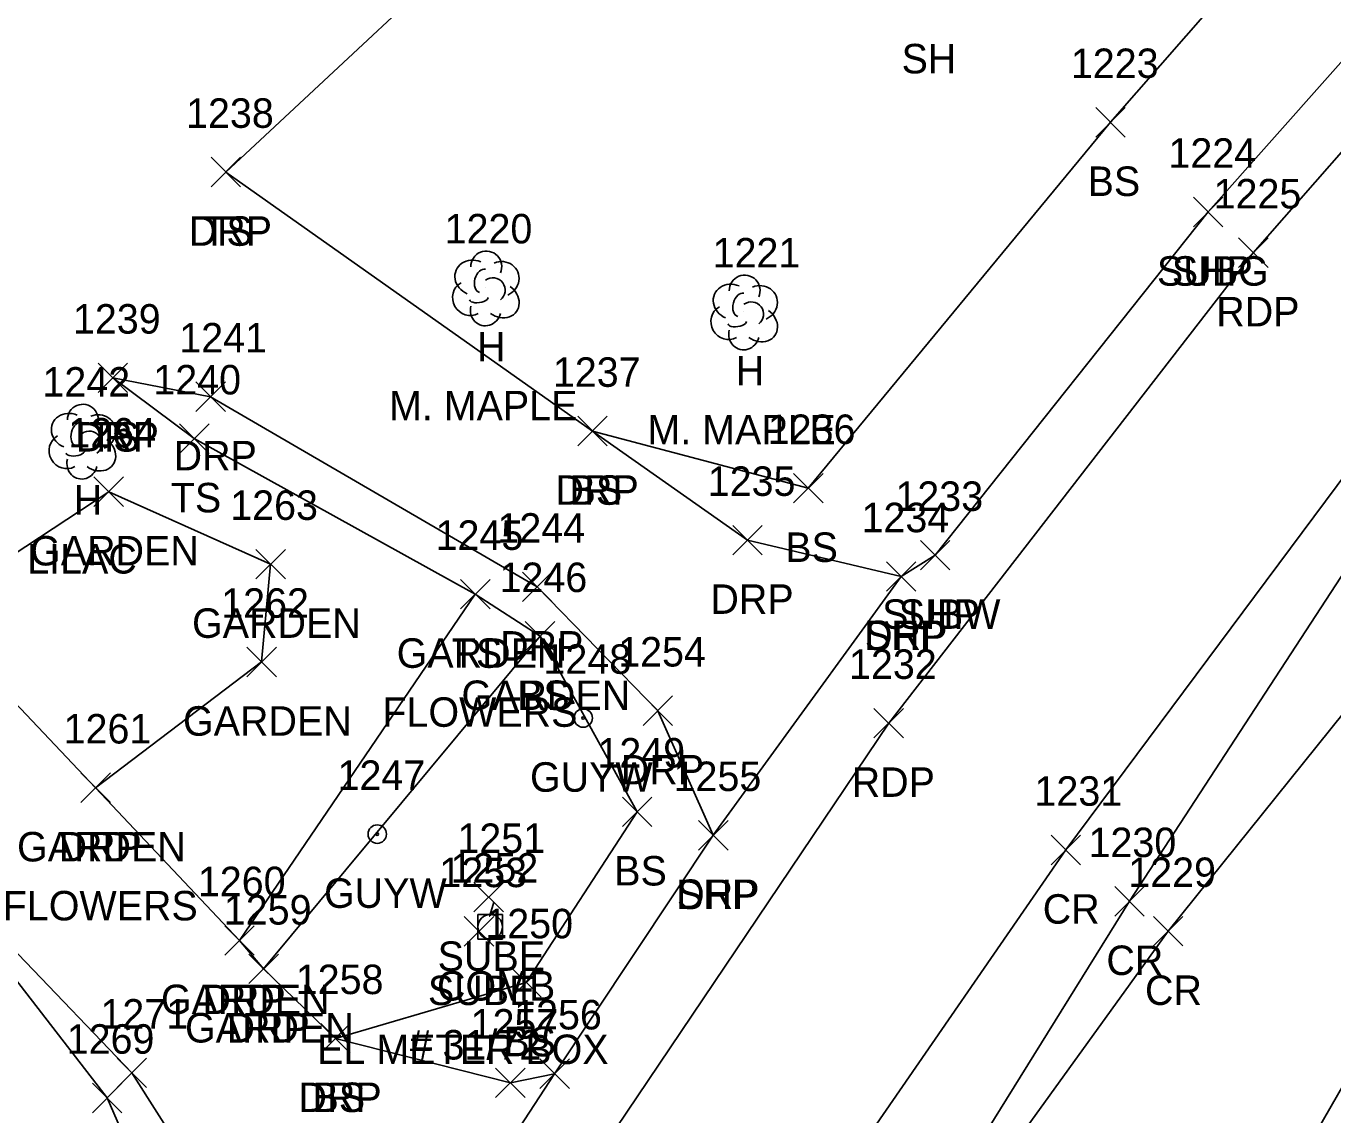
# Model space of a CAD drawing. Extents: x 1462089 to 1464015, y 730534 to 736144.
# Drawn here: x 1463296.3 to 1463384.9, y 735764.3 to 735838.1 of the extents above; entities that cross this region are included whole.
import ezdxf

# ---------------------------------------------------------------- set-up
doc = ezdxf.new("R2010")
doc.units = 0
for name, color, linetype in [('L_A', 7, 'Continuous'), ('L_C', 7, 'Continuous'), ('L_I', 7, 'Continuous'), ('L_TIC', 7, 'Continuous'), ('LAPB', 7, 'Continuous'), ('LELB', 7, 'Continuous'), ('LTD', 7, 'Continuous'), ('P_A', 7, 'Continuous'), ('P_I', 7, 'Continuous'), ('P_TIC', 7, 'Continuous'), ('PET', 7, 'Continuous'), ('PRC', 7, 'Continuous'), ('PSP', 7, 'Continuous'), ('R_A', 7, 'Continuous'), ('R_C', 7, 'Continuous'), ('R_I', 7, 'Continuous'), ('R_TIC', 7, 'Continuous'), ('RDP', 7, 'Continuous'), ('U_A', 7, 'Continuous'), ('U_C', 7, 'Continuous'), ('U_I', 7, 'Continuous'), ('U_TIC', 7, 'Continuous'), ('UP', 7, 'Continuous'), ('UPGW', 7, 'Continuous')]:
    doc.layers.add(name, color=color, linetype=linetype)

msp = doc.modelspace()

# ---------------------------------------------------------------- linework, layer by layer
at = {"layer": 'L_TIC'}
for points in [[(1463368.834, 735830.615), (1463370.834, 735832.615)], [(1463370.834, 735830.615), (1463368.834, 735832.615)], [(1463308.819, 735827.237), (1463310.819, 735829.237)], [(1463310.819, 735827.237), (1463308.819, 735829.237)], [(1463301.153, 735813.279), (1463303.153, 735815.279)], [(1463303.153, 735813.279), (1463301.153, 735815.279)], [(1463333.698, 735809.67), (1463335.698, 735811.67)], [(1463335.698, 735809.67), (1463333.698, 735811.67)], [(1463306.684, 735809.154), (1463308.684, 735811.154)], [(1463308.684, 735809.154), (1463306.684, 735811.154)], [(1463300.877, 735805.555), (1463302.877, 735807.555)], [(1463302.877, 735805.555), (1463300.877, 735807.555)], [(1463348.328, 735805.792), (1463350.328, 735807.792)], [(1463350.328, 735805.792), (1463348.328, 735807.792)], [(1463311.861, 735800.643), (1463313.861, 735802.643)], [(1463313.861, 735800.643), (1463311.861, 735802.643)], [(1463325.743, 735798.61), (1463327.743, 735800.61)], [(1463327.743, 735798.61), (1463325.743, 735800.61)], [(1463325.743, 735798.61), (1463327.743, 735800.61)], [(1463327.743, 735798.61), (1463325.743, 735800.61)], [(1463325.743, 735798.61), (1463327.743, 735800.61)], [(1463327.743, 735798.61), (1463325.743, 735800.61)], [(1463330.136, 735795.749), (1463332.136, 735797.749)], [(1463332.136, 735795.749), (1463330.136, 735797.749)], [(1463330.136, 735795.749), (1463332.136, 735797.749)], [(1463332.136, 735795.749), (1463330.136, 735797.749)], [(1463311.25, 735794.005), (1463313.25, 735796.005)], [(1463313.25, 735794.005), (1463311.25, 735796.005)], [(1463299.992, 735785.477), (1463301.992, 735787.477)], [(1463301.992, 735785.477), (1463299.992, 735787.477)], [(1463336.727, 735783.845), (1463338.727, 735785.845)], [(1463338.727, 735783.845), (1463336.727, 735785.845)], [(1463309.752, 735775.12), (1463311.752, 735777.12)], [(1463311.752, 735775.12), (1463309.752, 735777.12)], [(1463311.387, 735773.195), (1463313.387, 735775.195)], [(1463313.387, 735773.195), (1463311.387, 735775.195)], [(1463329.205, 735772.263), (1463331.205, 735774.263)], [(1463331.205, 735772.263), (1463329.205, 735774.263)], [(1463316.261, 735768.478), (1463318.261, 735770.478)], [(1463318.261, 735768.478), (1463316.261, 735770.478)], [(1463300.778, 735764.435), (1463302.778, 735766.435)], [(1463302.778, 735764.435), (1463300.778, 735766.435)]]:
    msp.add_lwpolyline(points, dxfattribs=at)
at = {"layer": 'LAPB'}
for points in [[(1463300.992, 735786.477), (1463312.25, 735795.005), (1463312.861, 735801.643), (1463301.877, 735806.555), (1463289.61, 735798.473)], [(1463326.743, 735799.61), (1463310.752, 735776.12)], [(1463326.743, 735799.61), (1463331.136, 735796.749), (1463312.387, 735774.195)]]:
    msp.add_lwpolyline(points, dxfattribs=at)
at = {"layer": 'LELB'}
for points in [[(1463430.72, 736011.164), (1463446.481, 735993.746), (1463474.321, 735974.428), (1463483.528, 735961.281), (1463481.921, 735951.743), (1463451.704, 735919.649), (1463417.459, 735885.33), (1463398.861, 735864.76), (1463369.834, 735831.615), (1463349.328, 735806.792), (1463334.698, 735810.67)], [(1463423.736, 736000.887), (1463445.756, 735988.644), (1463456.533, 735984.345), (1463474.321, 735974.428), (1463488.052, 735963.54), (1463486.255, 735951.065), (1463456.625, 735916.142), (1463418.924, 735881.616), (1463398.861, 735864.76), (1463370.764, 735870.622), (1463360.695, 735879.354), (1463350.544, 735861.746), (1463330.742, 735847.743), (1463309.819, 735828.237)], [(1463302.153, 735814.279), (1463307.684, 735810.154), (1463326.743, 735799.61)], [(1463331.136, 735796.749), (1463337.727, 735784.845), (1463330.205, 735773.263), (1463317.261, 735769.478)], [(1463288.005, 735783.242), (1463301.778, 735765.435), (1463306.999, 735753.439), (1463294.266, 735727.928), (1463287.054, 735719.38)]]:
    msp.add_lwpolyline(points, dxfattribs=at)
at = {"layer": 'LTD'}
for p, q in [((1463327.442, 735820.398), (1463327.442, 735820.398)), ((1463327.442, 735820.398), (1463327.442, 735820.398)), ((1463344.968, 735818.766), (1463344.968, 735818.766)), ((1463344.968, 735818.766), (1463344.968, 735818.766)), ((1463300.075, 735810.005), (1463300.075, 735810.005)), ((1463300.075, 735810.005), (1463300.075, 735810.005))]:
    msp.add_line(p, q, dxfattribs=at)
for centre in [(1463327.489, 735821.832), (1463345.014, 735820.2), (1463300.122, 735811.439)]:
    msp.add_arc(centre, 1.047, 335.52715, 180.95627, dxfattribs=at)
for centre, major_axis, ratio, start_param, end_param in [((1463326.65, 735821.065), (1.21, -0.512), 0.895232, 1.570796, 4.712389), ((1463328.484, 735820.982), (-1.141, -0.483), 0.949671, 1.570796, 4.712389), ((1463327.234, 735820.857), (-0.208, -0.792), 0.645439, 3.141593, 6.283185), ((1463326.359, 735819.69), (0.584, -1.042), 0.959034, 3.141593, 6.283185), ((1463327.942, 735820.232), (-0.5, 0.667), 0.989748, 3.141593, 6.283185), ((1463328.442, 735819.565), (-1.09, 0.792), 0.841452, 1.570796, 4.712389), ((1463344.176, 735819.433), (1.21, -0.512), 0.895232, 1.570796, 4.712389), ((1463346.009, 735819.35), (-1.141, -0.483), 0.949671, 1.570796, 4.712389), ((1463326.984, 735819.648), (-0.625, -0.083), 0.423636, 0, 3.141593), ((1463344.759, 735819.225), (-0.208, -0.792), 0.645439, 3.141593, 6.283185), ((1463345.468, 735818.6), (-0.5, 0.667), 0.989748, 3.141593, 6.283185), ((1463327.443, 735818.898), (0.265, 1.061), 0.942809, 1.570796, 4.712389), ((1463343.884, 735818.058), (0.584, -1.042), 0.959034, 3.141593, 6.283185), ((1463345.968, 735817.933), (-1.09, 0.792), 0.841452, 1.570796, 4.712389), ((1463344.51, 735818.016), (-0.625, -0.083), 0.423636, 0, 3.141593), ((1463344.968, 735817.266), (0.265, 1.061), 0.942809, 1.570796, 4.712389), ((1463299.283, 735810.672), (1.21, -0.512), 0.895232, 1.570796, 4.712389), ((1463301.117, 735810.589), (-1.141, -0.483), 0.949671, 1.570796, 4.712389), ((1463299.867, 735810.463), (-0.208, -0.792), 0.645439, 3.141593, 6.283185), ((1463300.575, 735809.839), (-0.5, 0.667), 0.989748, 3.141593, 6.283185), ((1463298.992, 735809.297), (0.584, -1.042), 0.959034, 3.141593, 6.283185), ((1463301.075, 735809.172), (-1.09, 0.792), 0.841452, 1.570796, 4.712389), ((1463299.617, 735809.255), (-0.625, -0.083), 0.423636, 0, 3.141593), ((1463300.075, 735808.505), (0.265, 1.061), 0.942809, 1.570796, 4.712389)]:
    msp.add_ellipse(centre, major_axis=major_axis, ratio=ratio, start_param=start_param, end_param=end_param, dxfattribs=at)
at = {"layer": 'P_TIC'}
for points in [[(1463375.451, 735824.529), (1463377.451, 735826.529)], [(1463377.451, 735824.529), (1463375.451, 735826.529)], [(1463378.514, 735821.77), (1463380.514, 735823.77)], [(1463380.514, 735821.77), (1463378.514, 735823.77)], [(1463356.93, 735801.253), (1463358.93, 735803.253)], [(1463358.93, 735801.253), (1463356.93, 735803.253)], [(1463354.634, 735799.808), (1463356.634, 735801.808)], [(1463356.634, 735799.808), (1463354.634, 735801.808)], [(1463353.785, 735789.859), (1463355.785, 735791.859)], [(1463355.785, 735789.859), (1463353.785, 735791.859)], [(1463341.886, 735782.251), (1463343.886, 735784.251)], [(1463343.886, 735782.251), (1463341.886, 735784.251)], [(1463365.799, 735781.254), (1463367.799, 735783.254)], [(1463367.799, 735781.254), (1463365.799, 735783.254)], [(1463370.116, 735777.772), (1463372.116, 735779.772)], [(1463372.116, 735777.772), (1463370.116, 735779.772)], [(1463372.735, 735775.743), (1463374.735, 735777.743)], [(1463374.735, 735775.743), (1463372.735, 735777.743)], [(1463331.125, 735766.081), (1463333.125, 735768.081)], [(1463333.125, 735766.081), (1463331.125, 735768.081)]]:
    msp.add_lwpolyline(points, dxfattribs=at)
at = {"layer": 'PET'}
for points in [[(1463698.185, 736092.498), (1463641.811, 736058.189), (1463599.721, 736027.314), (1463560.658, 735995.699), (1463523.019, 735963.942), (1463494.796, 735939.527), (1463463.282, 735910.038), (1463425.768, 735873.357), (1463400.541, 735846.749), (1463379.514, 735822.77), (1463354.785, 735790.859), (1463327.364, 735750.126), (1463303.964, 735709.866), (1463270.765, 735640.839), (1463259.929, 735611.917), (1463240.54, 735546.067), (1463231.544, 735502.903), (1463225.182, 735462.153)], [(1463248.553, 735456.354), (1463255.135, 735496.275), (1463266.366, 735541.135), (1463282.34, 735581.341), (1463301.548, 735626.265), (1463318.111, 735660.258), (1463339.929, 735698.207), (1463370.892, 735740.709), (1463389.552, 735773.133), (1463416.655, 735806.527), (1463443.462, 735836.398), (1463484.056, 735876.973), (1463506.054, 735896.816), (1463539.545, 735927.709), (1463569.21, 735953.659), (1463600.515, 735982.098), (1463643.117, 736017.631), (1463670.376, 736036.924), (1463692.776, 736052.46), (1463723.727, 736070.908)]]:
    msp.add_lwpolyline(points, dxfattribs=at)
at = {"layer": 'PRC'}
for points in [[(1463704.51, 736080.855), (1463651.077, 736043.149), (1463612.925, 736011.944), (1463573.893, 735978.549), (1463538.768, 735947.728), (1463510.276, 735921.795), (1463479.067, 735892.992), (1463441.784, 735855.961), (1463412.128, 735824.422), (1463396.727, 735805.359), (1463373.735, 735776.743), (1463345.788, 735738.015), (1463321.527, 735698.833), (1463287.795, 735632.56), (1463273.789, 735599.712), (1463253.314, 735541.916), (1463243.535, 735500.802), (1463236.924, 735460.01)], [(1463704.51, 736080.855), (1463648.494, 736047.649), (1463607.522, 736017.953), (1463568.693, 735986.882), (1463529.798, 735956.025), (1463503.006, 735930.522), (1463471.824, 735901.132), (1463434.847, 735865.16), (1463410.446, 735837.341), (1463389.219, 735812.375), (1463366.799, 735782.254), (1463338.89, 735741.834), (1463315.326, 735702.748), (1463281.152, 735635.789), (1463269.52, 735603.256), (1463253.314, 735541.916)], [(1463410.446, 735837.341), (1463391.592, 735810.179), (1463371.116, 735778.772), (1463345.788, 735738.015)]]:
    msp.add_lwpolyline(points, dxfattribs=at)
at = {"layer": 'PSP'}
msp.add_lwpolyline([(1463693.791, 736098.345), (1463638.66, 736063.73), (1463595.973, 736031.456), (1463556.483, 735999.869), (1463519.271, 735968.481), (1463492.748, 735944.515), (1463459.609, 735913.162), (1463422.842, 735876.875), (1463397.693, 735849.469), (1463376.451, 735825.529), (1463357.93, 735802.253), (1463355.634, 735800.808), (1463342.886, 735783.251), (1463332.125, 735767.081), (1463322.584, 735752.433), (1463299.198, 735712.375), (1463283.485, 735679.618), (1463266.726, 735644.36), (1463256.188, 735612.819), (1463235.166, 735546.142), (1463227.643, 735503.571), (1463221.36, 735462.151)], dxfattribs=at)
at = {"layer": 'R_TIC'}
for points in [[(1463308.819, 735827.237), (1463310.819, 735829.237)], [(1463310.819, 735827.237), (1463308.819, 735829.237)], [(1463301.153, 735813.279), (1463303.153, 735815.279)], [(1463303.153, 735813.279), (1463301.153, 735815.279)], [(1463307.792, 735812.002), (1463309.792, 735814.002)], [(1463309.792, 735812.002), (1463307.792, 735814.002)], [(1463333.698, 735809.67), (1463335.698, 735811.67)], [(1463335.698, 735809.67), (1463333.698, 735811.67)], [(1463344.204, 735802.272), (1463346.204, 735804.272)], [(1463346.204, 735802.272), (1463344.204, 735804.272)], [(1463354.634, 735799.808), (1463356.634, 735801.808)], [(1463356.634, 735799.808), (1463354.634, 735801.808)], [(1463329.939, 735799.099), (1463331.939, 735801.099)], [(1463331.939, 735799.099), (1463329.939, 735801.099)], [(1463338.127, 735790.699), (1463340.127, 735792.699)], [(1463340.127, 735790.699), (1463338.127, 735792.699)], [(1463299.992, 735785.477), (1463301.992, 735787.477)], [(1463301.992, 735785.477), (1463299.992, 735787.477)], [(1463341.886, 735782.251), (1463343.886, 735784.251)], [(1463343.886, 735782.251), (1463341.886, 735784.251)], [(1463309.752, 735775.12), (1463311.752, 735777.12)], [(1463311.752, 735775.12), (1463309.752, 735777.12)], [(1463311.387, 735773.195), (1463313.387, 735775.195)], [(1463313.387, 735773.195), (1463311.387, 735775.195)], [(1463316.261, 735768.478), (1463318.261, 735770.478)], [(1463318.261, 735768.478), (1463316.261, 735770.478)], [(1463302.441, 735766.138), (1463304.441, 735768.138)], [(1463304.441, 735766.138), (1463302.441, 735768.138)], [(1463331.125, 735766.081), (1463333.125, 735768.081)], [(1463333.125, 735766.081), (1463331.125, 735768.081)], [(1463328.121, 735765.46), (1463330.121, 735767.46)], [(1463330.121, 735765.46), (1463328.121, 735767.46)]]:
    msp.add_lwpolyline(points, dxfattribs=at)
at = {"layer": 'RDP'}
for points in [[(1463355.634, 735800.808), (1463345.204, 735803.272), (1463334.698, 735810.67), (1463309.819, 735828.237)], [(1463302.153, 735814.279), (1463308.792, 735813.002), (1463330.939, 735800.099), (1463339.127, 735791.699), (1463342.886, 735783.251)], [(1463332.125, 735767.081), (1463329.121, 735766.46), (1463317.261, 735769.478), (1463312.387, 735774.195), (1463310.752, 735776.12), (1463300.992, 735786.477), (1463289.61, 735798.473), (1463284.736, 735804.12)], [(1463272.431, 735796.298), (1463288.005, 735783.242), (1463303.441, 735767.138), (1463312.397, 735753.058), (1463313.671, 735747.412), (1463299.206, 735723.551), (1463292.73, 735718.395), (1463288.084, 735716.849), (1463284.786, 735715.313), (1463277.342, 735715.42), (1463264.633, 735719.325), (1463242.477, 735729.948)]]:
    msp.add_lwpolyline(points, dxfattribs=at)
at = {"layer": 'U_TIC'}
for points in [[(1463375.451, 735824.529), (1463377.451, 735826.529)], [(1463377.451, 735824.529), (1463375.451, 735826.529)], [(1463356.93, 735801.253), (1463358.93, 735803.253)], [(1463358.93, 735801.253), (1463356.93, 735803.253)], [(1463326.655, 735778.052), (1463328.655, 735780.052)], [(1463328.655, 735778.052), (1463326.655, 735780.052)], [(1463325.996, 735775.734), (1463327.996, 735777.734)], [(1463327.996, 735775.734), (1463325.996, 735777.734)]]:
    msp.add_lwpolyline(points, dxfattribs=at)
at = {"layer": 'UP'}
for p, q in [((1463328.008, 735778.709), (1463327.758, 735777.876)), ((1463326.924, 735776.209), (1463326.924, 735777.876)), ((1463326.924, 735777.876), (1463328.591, 735777.876)), ((1463328.591, 735777.876), (1463328.591, 735776.209)), ((1463327.758, 735777.042), (1463327.758, 735777.042)), ((1463328.591, 735776.209), (1463326.924, 735776.209)), ((1463327.508, 735775.376), (1463327.758, 735776.209))]:
    msp.add_line(p, q, dxfattribs=at)
msp.add_circle((1463327.758, 735777.042), 0.833, dxfattribs=at)
at = {"layer": 'UPGW'}
for centre, radius in [((1463334.061, 735791.205), 0.625), ((1463334.061, 735791.205), 0.0833), ((1463320.092, 735783.328), 0.625), ((1463320.092, 735783.328), 0.0833)]:
    msp.add_circle(centre, radius, dxfattribs=at)

# ---------------------------------------------------------------- texts
at = {"layer": 'L_A'}
for s, p in [('SH', (1463355.659, 735834.93)), ('BS', (1463368.275, 735826.615)), ('TS', (1463308.228, 735823.237)), ('H', (1463326.875, 735815.398)), ('H', (1463344.401, 735813.766)), ('TS', (1463300.562, 735809.279)), ('H', (1463299.508, 735805.005)), ('TS', (1463306.094, 735805.154)), ('BS', (1463333.139, 735805.67)), ('GARDEN', (1463296.546, 735801.555)), ('BS', (1463347.769, 735801.792)), ('GARDEN', (1463307.531, 735796.643)), ('GARDEN', (1463321.412, 735794.61)), ('GARDEN', (1463321.412, 735794.61)), ('TS', (1463325.153, 735794.61)), ('GARDEN', (1463325.805, 735791.749)), ('BS', (1463329.577, 735791.749)), ('GARDEN', (1463306.919, 735790.005)), ('GARDEN', (1463295.661, 735781.477)), ('BS', (1463336.168, 735779.845)), ('GARDEN', (1463305.421, 735771.12)), ('GARDEN', (1463307.056, 735769.195)), ('BS', (1463328.645, 735768.263)), ('BS', (1463315.702, 735764.478))]:
    msp.add_text(s, height=2, dxfattribs=at).set_placement(p)
at = {"layer": 'L_C'}
for s, p in [('M. MAPLE', (1463320.891, 735811.398)), ('M. MAPLE', (1463338.417, 735809.766)), ('LILAC', (1463296.351, 735801.005)), ('FLOWERS', (1463320.444, 735790.61)), ('FLOWERS', (1463320.444, 735790.61))]:
    msp.add_text(s, height=2, dxfattribs=at).set_placement(p)
at = {"layer": 'L_I'}
for s, p in [('1223', (1463367.141, 735834.615)), ('1238', (1463307.126, 735831.237)), ('1220', (1463324.663, 735823.398)), ('1221', (1463342.842, 735821.766)), ('1239', (1463299.452, 735817.279)), ('1242', (1463297.382, 735813.005)), ('1240', (1463304.905, 735813.154)), ('1237', (1463332.005, 735813.67)), ('1264', (1463299.137, 735809.555)), ('1236', (1463346.58, 735809.792)), ('1263', (1463310.121, 735804.643)), ('1245', (1463324.05, 735802.61)), ('1245', (1463324.05, 735802.61)), ('1245', (1463324.05, 735802.61)), ('1246', (1463328.388, 735799.749)), ('1246', (1463328.388, 735799.749)), ('1262', (1463309.51, 735798.005)), ('1261', (1463298.819, 735789.477)), ('1249', (1463335.027, 735787.845)), ('1260', (1463307.925, 735779.12)), ('1259', (1463309.686, 735777.195)), ('1250', (1463327.425, 735776.263)), ('1258', (1463314.568, 735772.478)), ('1269', (1463299.03, 735768.435))]:
    msp.add_text(s, height=2, dxfattribs=at).set_placement(p)
at = {"layer": 'P_A'}
for s, p in [('SHP', (1463373.987, 735820.529)), ('RDP', (1463377.002, 735817.77)), ('SHP', (1463355.466, 735797.253)), ('SHP', (1463353.169, 735795.808)), ('RDP', (1463352.273, 735785.859)), ('SHP', (1463340.422, 735778.251)), ('CR', (1463365.232, 735777.254)), ('CR', (1463369.549, 735773.772)), ('CR', (1463372.168, 735771.743))]:
    msp.add_text(s, height=2, dxfattribs=at).set_placement(p)
at = {"layer": 'P_I'}
for s, p in [('1224', (1463373.759, 735828.529)), ('1225', (1463376.821, 735825.77)), ('1233', (1463355.238, 735805.253)), ('1234', (1463352.941, 735803.808)), ('1232', (1463352.092, 735793.859)), ('1255', (1463340.193, 735786.251)), ('1231', (1463364.673, 735785.254)), ('1230', (1463368.337, 735781.772)), ('1229', (1463371.035, 735779.743)), ('1256', (1463329.377, 735770.081))]:
    msp.add_text(s, height=2, dxfattribs=at).set_placement(p)
at = {"layer": 'R_A'}
for p in [(1463307.307, 735823.237), (1463299.641, 735809.279), (1463306.28, 735808.002), (1463332.186, 735805.67), (1463342.692, 735798.272), (1463353.122, 735795.808), (1463328.427, 735795.099), (1463336.615, 735786.699), (1463298.48, 735781.477), (1463340.374, 735778.251), (1463308.24, 735771.12), (1463309.875, 735769.195), (1463314.749, 735764.478)]:
    msp.add_text('DRP', height=2, dxfattribs=at).set_placement(p)
at = {"layer": 'R_C'}
msp.add_text('FLOWERS', height=2, dxfattribs=at).set_placement((1463294.693, 735777.477))
at = {"layer": 'R_I'}
for s, p in [('1238', (1463307.126, 735831.237)), ('1239', (1463299.452, 735817.279)), ('1241', (1463306.666, 735816.002)), ('1237', (1463332.005, 735813.67)), ('1235', (1463342.511, 735806.272)), ('1234', (1463352.941, 735803.808)), ('1244', (1463328.246, 735803.099)), ('1254', (1463336.434, 735794.699)), ('1261', (1463298.819, 735789.477)), ('1255', (1463340.193, 735786.251)), ('1260', (1463307.925, 735779.12)), ('1259', (1463309.686, 735777.195)), ('1258', (1463314.568, 735772.478)), ('1271', (1463301.315, 735770.138)), ('1256', (1463329.377, 735770.081)), ('1257', (1463326.429, 735769.46))]:
    msp.add_text(s, height=2, dxfattribs=at).set_placement(p)
at = {"layer": 'U_A'}
for s, p in [('SUBG', (1463372.979, 735820.529)), ('SUBW', (1463354.34, 735797.253)), ('GUYW', (1463330.455, 735786.205)), ('GUYW', (1463316.485, 735778.328)), ('SUBE', (1463324.191, 735774.052)), ('SUBE', (1463323.531, 735771.734)), ('COMB', (1463324.144, 735772.042))]:
    msp.add_text(s, height=2, dxfattribs=at).set_placement(p)
at = {"layer": 'U_C'}
for s, p in [('# 31/72', (1463322.293, 735768.042)), ('EL METER BOX', (1463316.02, 735767.734))]:
    msp.add_text(s, height=2, dxfattribs=at).set_placement(p)
at = {"layer": 'U_I'}
for s, p in [('1224', (1463373.759, 735828.529)), ('1233', (1463355.238, 735805.253)), ('1248', (1463331.369, 735794.205)), ('1247', (1463317.399, 735786.328)), ('1251', (1463325.529, 735782.052)), ('1253', (1463324.303, 735779.734)), ('1252', (1463325.065, 735780.042))]:
    msp.add_text(s, height=2, dxfattribs=at).set_placement(p)

doc.saveas('drawing.dxf')
